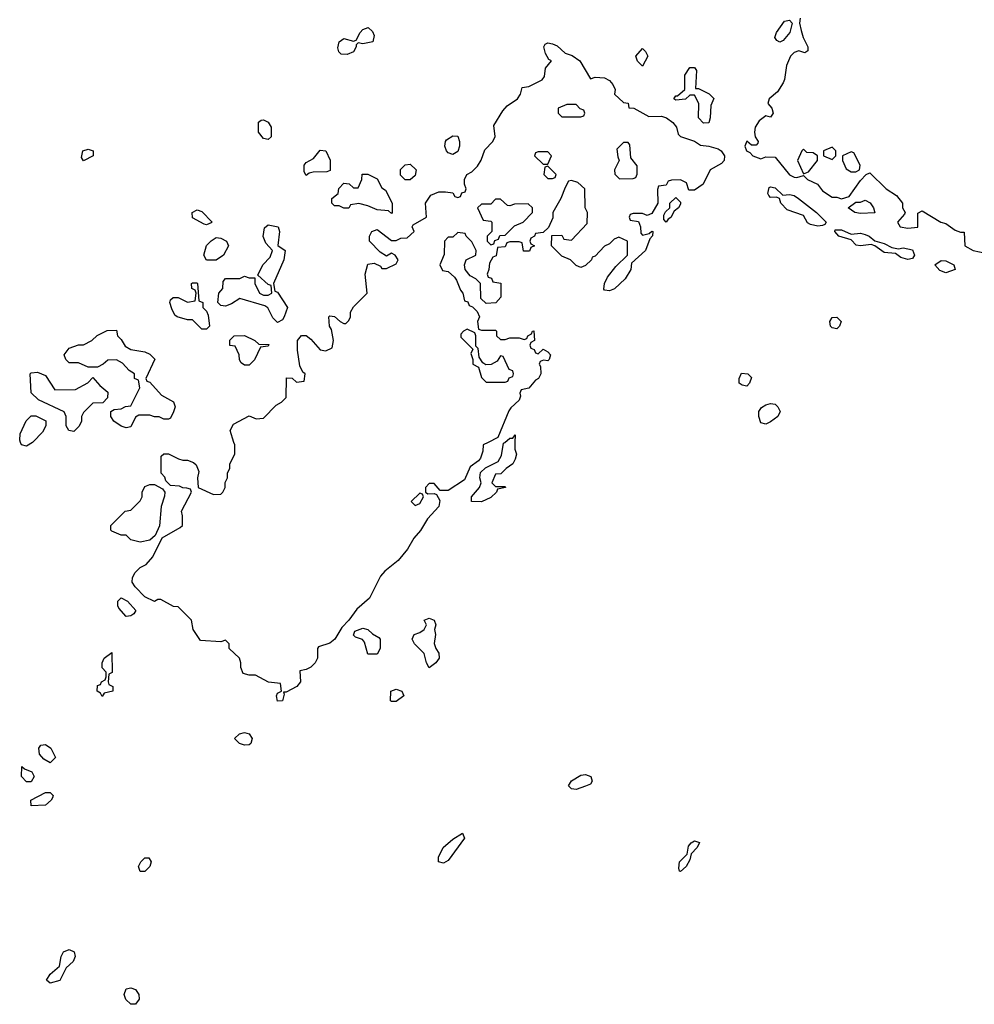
# Model space of a CAD drawing. Header units: inches. Extents: x 2380053 to 2584298, y 380219 to 546618.
# Tile 444 of 656: x 2500881 to 2504910, y 447629 to 451784. Entities that reach past the tile are written whole.
import ezdxf

# ---------------------------------------------------------------- set-up
doc = ezdxf.new("R2010")
doc.units = ezdxf.units.IN
doc.header["$MEASUREMENT"] = 0
doc.layers.add('C5404', color=7, linetype='Continuous')
doc.layers.add('C5405', color=7, linetype='Continuous')

msp = doc.modelspace()

# ---------------------------------------------------------------- linework, layer by layer
at = {"layer": 'C5404', "color": 2, "elevation": 46}
for points in [[(2500934.9, 450000), (2500910, 449984), (2500889.2, 449989.2), (2500885, 450000)], [(2502858.6, 450000), (2502838, 449990), (2502836.7, 449963.3), (2502826.2, 449933.8), (2502817.6, 449922.4), (2502782.8, 449897.2), (2502758, 449842), (2502690, 449797.2), (2502656.4, 449796.4), (2502630, 449826), (2502610, 449826), (2502594, 449810), (2502594, 449790), (2502603.6, 449783.6), (2502630, 449784.7), (2502639.8, 449779.8), (2502654.9, 449754.9), (2502650.3, 449729.7), (2502602.6, 449677.4), (2502572.4, 449627.6), (2502544.8, 449595.2), (2502517.6, 449550), (2502479, 449501), (2502423, 449457), (2502404, 449436), (2502357.3, 449342.7), (2502304.4, 449295.6), (2502270.7, 449249.3), (2502240.7, 449219.3), (2502210.8, 449170), (2502190, 449152.7), (2502142, 449138), (2502138, 449130), (2502138, 449090), (2502128, 449070), (2502110, 449052), (2502090, 449041.2), (2502063.6, 449036.4), (2502066.8, 448990), (2502050.7, 448969.3), (2502006, 448946), (2501994, 448946), (2501998, 448938), (2501990, 448909.2), (2501970, 448908.7), (2501965.2, 448930), (2501970, 448942), (2501986, 448950), (2501982, 448982), (2501932, 448988), (2501877.2, 449017.2), (2501850, 449017.2), (2501824.1, 449024.1), (2501814, 449050), (2501815.3, 449070), (2501809, 449089), (2501766, 449130), (2501766, 449150), (2501750, 449166), (2501730, 449158), (2501644.5, 449164.5), (2501614, 449210), (2501606, 449250), (2501550, 449306), (2501530, 449308), (2501476.4, 449336.4), (2501463.6, 449336.4), (2501450, 449328.7), (2501410, 449348.7), (2501368.7, 449390), (2501355.3, 449410), (2501358, 449430), (2501368.9, 449451.1), (2501390, 449472), (2501414.6, 449485.4), (2501443.1, 449516.9), (2501482, 449598), (2501559, 449641), (2501568, 449650), (2501569, 449690), (2501564, 449710), (2501606, 449790), (2501602, 449802), (2501587.3, 449807.3), (2501570, 449808), (2501555.3, 449815.3), (2501518, 449818), (2501498, 449838), (2501493.6, 449853.6), (2501478, 449870), (2501478, 449942), (2501490, 449952), (2501510, 449951.3), (2501551, 449931), (2501570, 449924.7), (2501590, 449924.7), (2501615.3, 449915.3), (2501625.4, 449905.4), (2501636.9, 449876.9), (2501632, 449850), (2501634, 449810), (2501699.6, 449779.6), (2501730, 449782), (2501738, 449790), (2501748, 449810), (2501748.9, 449831.1), (2501758, 449850), (2501758, 449870), (2501768.4, 449891.6), (2501768.7, 449910), (2501788.7, 449950), (2501788.7, 449990), (2501785.4, 450000)], [(2502971.5, 450000), (2502971.1, 449971.1), (2502978, 449950), (2502972, 449930), (2502962, 449910), (2502934, 449890), (2502912.7, 449867.3), (2502890, 449866), (2502874, 449830), (2502890, 449814), (2502930, 449814), (2502932, 449810), (2502898, 449802), (2502894, 449790), (2502870, 449768), (2502830, 449748.7), (2502788, 449750), (2502788.7, 449770), (2502822, 449810), (2502828.7, 449830), (2502822.7, 449850), (2502826.8, 449873.2), (2502846.6, 449893.4), (2502900.4, 449919.6), (2502914.6, 449945.4), (2502923.7, 449996.3), (2502928.2, 450000)]]:
    msp.add_lwpolyline(points, dxfattribs=at)
for points in [[(2501390, 449579), (2501350, 449588.7), (2501330, 449608), (2501308.9, 449608.9), (2501270, 449626), (2501266, 449630), (2501266, 449650), (2501326, 449710), (2501350, 449714), (2501390, 449754), (2501398, 449770), (2501398, 449790), (2501410, 449814), (2501430, 449822), (2501450, 449822), (2501483.6, 449803.6), (2501494, 449790), (2501492.7, 449772.7), (2501478, 449730), (2501471.6, 449648.4), (2501452.7, 449607.3), (2501430, 449588)], [(2502570, 449786), (2502534, 449750), (2502550, 449734), (2502570, 449742), (2502586, 449770), (2502582, 449782)], [(2501330, 449266), (2501300.2, 449300.2), (2501295.3, 449310), (2501295.3, 449330), (2501310, 449344.7), (2501336, 449330), (2501371, 449290), (2501363.6, 449276.4), (2501350, 449268)], [(2502610, 449048), (2502598, 449070), (2502588.9, 449108.9), (2502548, 449150), (2502538, 449170), (2502546, 449190), (2502570, 449198), (2502588, 449210), (2502598, 449230), (2502588.7, 449250), (2502610, 449258), (2502631.3, 449250), (2502638, 449230), (2502632, 449210), (2502636, 449190), (2502631.1, 449151.1), (2502638, 449130), (2502651, 449110), (2502651.3, 449090), (2502638, 449070)], [(2502350, 449106), (2502336.4, 449156.4), (2502328.4, 449168.4), (2502298, 449178), (2502290, 449186), (2502296.4, 449203.6), (2502330, 449216), (2502350, 449211), (2502370, 449192), (2502396.9, 449176.9), (2502402, 449170), (2502402, 449130), (2502390, 449106)], [(2501230, 448928), (2501222, 448942), (2501208, 448950), (2501210, 448974), (2501222, 448978), (2501226, 448990), (2501242, 448998), (2501246, 449010), (2501246, 449030), (2501228.9, 449048.9), (2501229, 449070), (2501238, 449090), (2501270, 449114), (2501271.3, 449028.7), (2501258, 449022), (2501254, 448990), (2501258, 448978), (2501274, 448970), (2501274, 448950), (2501238, 448942)], [(2502450, 448906), (2502446, 448910), (2502448, 448950), (2502470, 448958), (2502494, 448950), (2502502, 448930), (2502470, 448906)], [(2501830, 448722), (2501809.5, 448729.5), (2501788, 448750), (2501809.4, 448770.6), (2501830, 448775.5), (2501850, 448770.5), (2501863, 448750), (2501857.3, 448730), (2501850, 448723.7)], [(2501010, 448648), (2500983.1, 448663.1), (2500964.7, 448684.7), (2500962, 448710), (2500970, 448722), (2500990, 448724.7), (2501012, 448710), (2501032, 448670)], [(2500910, 448568), (2500888.7, 448590), (2500890, 448632), (2500902, 448622), (2500932, 448610), (2500942, 448590), (2500930, 448568)], [(2503230, 448535.3), (2503210, 448538), (2503198, 448550), (2503210, 448571.3), (2503250, 448596), (2503270, 448598), (2503291.3, 448590), (2503298, 448570), (2503290, 448558), (2503270, 448548.7)], [(2500930, 448466), (2500928, 448490), (2500990, 448522), (2501010, 448522), (2501022, 448510), (2501019.6, 448500.4), (2501014, 448490), (2500990, 448468.7)], [(2502670, 448224), (2502649, 448230), (2502649, 448250), (2502669, 448290), (2502710, 448326), (2502750.9, 448350.9), (2502758, 448330), (2502690, 448235.3)], [(2503670, 448188.7), (2503666, 448190), (2503663.1, 448203.1), (2503666, 448230), (2503698, 448262), (2503704.1, 448295.9), (2503715.3, 448310), (2503730, 448318.8), (2503750, 448312), (2503741, 448290), (2503716, 448264), (2503710, 448238), (2503694.8, 448210)], [(2501389.4, 448189.4), (2501382.7, 448210), (2501392.7, 448230), (2501410, 448247.3), (2501426.4, 448246.4), (2501436.3, 448230), (2501430.3, 448209.7), (2501410, 448189.4)], [(2501010, 447717.2), (2500994, 447730), (2501010, 447756), (2501049, 447790), (2501056, 447830), (2501066, 447850), (2501090, 447860.5), (2501111, 447850), (2501115.5, 447830), (2501107.3, 447810), (2501076.8, 447783.2), (2501050, 447729.3)], [(2501350, 447628.7), (2501329.1, 447649.1), (2501322, 447670), (2501330, 447694), (2501350, 447698), (2501370, 447691.3), (2501384.7, 447670), (2501386, 447650), (2501370, 447628.7)]]:
    msp.add_lwpolyline(points, close=True, dxfattribs=at)
at = {"layer": 'C5405', "color": 2, "elevation": 46}
for points in [[(2504175.3, 451790), (2504173.2, 451770), (2504179, 451739), (2504188.4, 451708.4), (2504208, 451670), (2504207.3, 451652.7), (2504195.3, 451644.7), (2504170, 451652), (2504150, 451646), (2504134, 451630), (2504117.2, 451590), (2504109, 451531), (2504103.1, 451516.9), (2504080.2, 451479.8), (2504044, 451450), (2504039, 451430), (2504055.3, 451410), (2504062, 451390), (2504050, 451372), (2504030, 451378), (2504002.5, 451357.5), (2503985.2, 451330), (2503982, 451310), (2503986, 451290), (2503998, 451270), (2503996.4, 451263.6), (2503990, 451254), (2503970, 451254), (2503950, 451272), (2503942, 451250), (2503949.2, 451230), (2503963.2, 451223.2), (2503975.3, 451210), (2504010, 451197.2), (2504030, 451205.2), (2504070, 451204), (2504130, 451129.2), (2504150, 451119), (2504162, 451118), (2504190, 451126), (2504206, 451110), (2504249.3, 451089.3), (2504270, 451062), (2504310, 451035.3), (2504330, 451035.3), (2504350, 451028), (2504382, 451038), (2504430, 451106), (2504454, 451130), (2504470, 451138), (2504538, 451070), (2504582, 451042), (2504608, 451010), (2504608, 450990), (2504618, 450970), (2504616.4, 450963.6), (2504586, 450930), (2504598, 450910), (2504630, 450904), (2504672, 450908), (2504672.7, 450967.3), (2504690, 450978), (2504769.2, 450929.2), (2504790, 450924), (2504830, 450895.3), (2504852.7, 450887.3), (2504867.3, 450887.3), (2504870, 450829), (2504906, 450810), (2504959, 450799)], [(2501785.4, 450000), (2501769, 450050), (2501783.1, 450076.9), (2501850, 450112), (2501879.6, 450099.6), (2501910, 450102), (2501963.1, 450156.9), (2501986, 450170), (2502006, 450190), (2502007.3, 450272.7), (2502031.6, 450271.6), (2502050, 450254), (2502082, 450258), (2502086, 450290), (2502076.4, 450296.4), (2502063.1, 450323.1), (2502053.2, 450390), (2502054, 450430), (2502070, 450451.3), (2502090, 450451.3), (2502110, 450436), (2502150, 450391), (2502173.6, 450386.4), (2502200.4, 450399.6), (2502205.2, 450430), (2502197.2, 450477.2), (2502188.7, 450490), (2502186, 450530), (2502190, 450534), (2502210, 450532), (2502234, 450510), (2502250, 450502), (2502258, 450502), (2502270, 450514), (2502278, 450530), (2502278, 450550), (2502290, 450572), (2502348, 450630), (2502339, 450710), (2502350, 450752), (2502376.9, 450756.9), (2502403.6, 450743.6), (2502410, 450734), (2502430, 450734), (2502470, 450754), (2502478, 450770), (2502466, 450790), (2502450, 450798), (2502430, 450786), (2502403.1, 450803.1), (2502358, 450850), (2502358, 450870), (2502368, 450890), (2502390, 450898), (2502450, 450852), (2502470, 450852), (2502490, 450862), (2502516.4, 450863.6), (2502546, 450890), (2502538, 450910), (2502542, 450918), (2502598, 450950), (2502594, 451010), (2502617.2, 451042.8), (2502650, 451058), (2502678, 451058), (2502710, 451054), (2502718, 451038), (2502730, 451034), (2502742, 451038), (2502747.3, 451052.7), (2502762, 451058), (2502766, 451070), (2502758, 451090), (2502758, 451110), (2502768.9, 451131.1), (2502790, 451142), (2502813.6, 451166.4), (2502828.9, 451191.1), (2502844.7, 451235.3), (2502878, 451270), (2502888.4, 451291.6), (2502883.1, 451336.9), (2502920.2, 451399.8), (2502939.3, 451420.7), (2502982, 451450), (2502995.3, 451470), (2503002, 451498), (2503030, 451502), (2503086, 451530), (2503096.4, 451543.6), (2503100.4, 451579.6), (2503126, 451610), (2503115.3, 451615.3), (2503100.9, 451640.9), (2503093.2, 451670), (2503099, 451681), (2503110, 451686.8), (2503130, 451682), (2503150, 451673.4), (2503183.4, 451643.4), (2503213.1, 451633.1), (2503244.9, 451610), (2503290, 451534), (2503310, 451541), (2503350, 451538.4), (2503370, 451527.3), (2503384.9, 451510), (2503394, 451490), (2503392, 451470), (2503430, 451434), (2503450, 451432), (2503452.7, 451412.7), (2503474, 451410), (2503536, 451376), (2503590, 451377.1), (2503610.8, 451370), (2503637.3, 451350), (2503654, 451330), (2503661, 451301), (2503671, 451291), (2503730, 451271), (2503754.8, 451254.8), (2503790, 451250.5), (2503830, 451238.4), (2503842, 451230), (2503855.5, 451210), (2503854, 451190), (2503843.4, 451176.6), (2503796, 451150), (2503766, 451090), (2503730, 451064), (2503705.2, 451065.2), (2503695.3, 451095.3), (2503670, 451108), (2503632.7, 451107.3), (2503618, 451102), (2503610, 451086), (2503578, 451082), (2503572.7, 451067.3), (2503574, 451010), (2503550, 450966), (2503530, 450958), (2503510, 450966), (2503470, 450966), (2503458, 450962), (2503454, 450950), (2503458, 450938), (2503492.7, 450932.7), (2503502, 450910), (2503503.6, 450883.6), (2503510, 450874), (2503538, 450882), (2503550, 450892), (2503554, 450890), (2503552, 450872), (2503541, 450859), (2503522.8, 450810), (2503464, 450756), (2503460.5, 450730), (2503436.4, 450690), (2503391.8, 450648.2), (2503370, 450639.3), (2503350, 450642), (2503346.3, 450646.3), (2503349, 450671), (2503362.7, 450697.3), (2503398, 450742), (2503446, 450790), (2503446, 450850), (2503410, 450866), (2503390, 450858), (2503370, 450838), (2503350, 450828), (2503310, 450786), (2503298, 450782), (2503294, 450770), (2503270, 450746), (2503250, 450738), (2503230, 450746), (2503206, 450770), (2503170, 450786), (2503126, 450830), (2503127.3, 450872.7), (2503170, 450874), (2503178, 450858), (2503210, 450854), (2503276.4, 450923.6), (2503278, 450970), (2503268, 450990), (2503266, 451070), (2503236.4, 451096.4), (2503210, 451106), (2503198, 451102), (2503183.6, 451076.4), (2503164.7, 451030), (2503132, 450970), (2503131.6, 450948.4), (2503112.7, 450907.3), (2503090, 450886), (2503058, 450882), (2503054, 450870), (2503038, 450862), (2503034, 450850), (2503038, 450838), (2503054, 450830), (2503038, 450822), (2503032.7, 450807.3), (2503007.3, 450807.3), (2503002, 450842), (2502990, 450846), (2502950, 450846), (2502938, 450842), (2502930, 450826), (2502898, 450822), (2502892.7, 450787.3), (2502878, 450782), (2502863.6, 450756.4), (2502862, 450730), (2502854, 450710), (2502858, 450698), (2502872.7, 450692.7), (2502878, 450678), (2502912, 450672), (2502912.7, 450612.7), (2502891.6, 450588.4), (2502850, 450586), (2502827.3, 450607.3), (2502826, 450670), (2502806, 450690), (2502783.1, 450703.1), (2502762, 450730), (2502758, 450750), (2502766, 450770), (2502806, 450790), (2502808, 450810), (2502790, 450846), (2502766, 450870), (2502762, 450882), (2502730, 450886), (2502710, 450866), (2502690, 450866), (2502674, 450850), (2502672.7, 450792.7), (2502654, 450750), (2502665.4, 450725.4), (2502690, 450722), (2502716.9, 450696.9), (2502725.4, 450685.4), (2502742, 450642), (2502752, 450630), (2502758, 450598), (2502772.7, 450592.7), (2502778, 450578), (2502792.7, 450572.7), (2502812.7, 450552.7), (2502822, 450530), (2502814, 450510), (2502818, 450478), (2502830, 450474), (2502890, 450474), (2502894, 450470), (2502894, 450450), (2502910, 450434), (2502930, 450434), (2502950, 450442), (2502990, 450442), (2503010, 450434), (2503022, 450438), (2503026, 450450), (2503042, 450458), (2503046, 450470), (2503051.6, 450471.6), (2503054, 450430), (2503038, 450422), (2503034, 450410), (2503038, 450398), (2503052.7, 450392.7), (2503058, 450378), (2503070, 450374), (2503090, 450394), (2503110, 450382), (2503122, 450370), (2503116, 450350), (2503110, 450344), (2503092.7, 450347.3), (2503078, 450342), (2503074, 450330), (2503079.8, 450319.8), (2503080.7, 450290), (2503070.3, 450269.7), (2503058, 450262), (2503030, 450229.2), (2502998, 450222), (2502991.6, 450208.4), (2502995.3, 450195.3), (2502990, 450178), (2502954, 450146), (2502946.4, 450133.6), (2502899.9, 450020.1), (2502858.6, 450000)], [(2500885, 450000), (2500881.2, 450010), (2500883.2, 450036.8), (2500908.9, 450091.1), (2500930, 450112), (2500950, 450112), (2500991.3, 450091.3), (2500992, 450070), (2500976.9, 450043.1), (2500938, 450002), (2500934.9, 450000)], [(2502928.2, 450000), (2502950, 450018), (2502962, 450018), (2502972, 450032), (2502971.5, 450000)]]:
    msp.add_lwpolyline(points, dxfattribs=at)
for points in [[(2504090, 451689), (2504076.4, 451696.4), (2504068.9, 451708.9), (2504075.3, 451730), (2504110, 451778), (2504130, 451782), (2504142, 451770), (2504132, 451730), (2504103.6, 451696.4)], [(2502330, 451682), (2502310, 451686), (2502302, 451678), (2502302, 451670), (2502290, 451648.7), (2502263.6, 451636.4), (2502238, 451638), (2502228.7, 451648.7), (2502224.7, 451664.7), (2502229, 451690), (2502250, 451704.7), (2502290, 451694), (2502302, 451698), (2502318, 451730), (2502330, 451742), (2502351.6, 451751.6), (2502370, 451734), (2502376.9, 451716.9), (2502371.3, 451690)], [(2503510, 451588), (2503488.4, 451608.4), (2503482, 451630), (2503510, 451662), (2503522, 451650), (2503532, 451630)], [(2503734, 451494), (2503746, 451494), (2503791.6, 451471.6), (2503811.6, 451451.6), (2503798, 451422), (2503796, 451370), (2503790, 451349.4), (2503767.9, 451347.9), (2503746.6, 451370), (2503748, 451430), (2503730, 451466), (2503710, 451466), (2503691.1, 451448.9), (2503650, 451444), (2503642, 451450), (2503650, 451462), (2503658, 451462), (2503688, 451490), (2503689, 451550), (2503710, 451582), (2503730, 451582), (2503738, 451570)], [(2503230, 451426), (2503190, 451426), (2503154, 451410), (2503154, 451390), (2503170, 451374), (2503250, 451374), (2503262, 451378), (2503266, 451390), (2503262, 451402), (2503247.3, 451407.3)], [(2501930, 451278), (2501910, 451282), (2501889.2, 451310), (2501888.9, 451351.1), (2501900.4, 451359.6), (2501910, 451362), (2501930, 451352), (2501942, 451330), (2501942, 451290)], [(2502710, 451215.3), (2502690, 451222), (2502682, 451230), (2502675.3, 451250), (2502678, 451270), (2502683.1, 451276.9), (2502710, 451294), (2502730, 451292), (2502738, 451270), (2502738, 451250), (2502730, 451228)], [(2501150, 451188), (2501142, 451202), (2501148, 451230), (2501170, 451238), (2501190.8, 451230.8), (2501192, 451210)], [(2502090, 451126), (2502082, 451142), (2502082, 451170), (2502090, 451182), (2502122, 451198), (2502150, 451234), (2502174, 451230), (2502191.1, 451191.1), (2502192, 451148), (2502178, 451142), (2502119.6, 451140.4), (2502103.6, 451136.4)], [(2503450, 451266), (2503430, 451266), (2503402, 451238), (2503405.4, 451205.4), (2503412, 451190), (2503392, 451150), (2503392.7, 451132.7), (2503412.7, 451112.7), (2503470, 451114), (2503482, 451118), (2503487.3, 451132.7), (2503487.3, 451167.3), (2503460.4, 451200.4), (2503456.4, 451256.4)], [(2504190, 451238), (2504182, 451230), (2504164.7, 451190), (2504190, 451134), (2504210, 451142), (2504248, 451190), (2504248, 451210), (2504230, 451222), (2504204, 451224)], [(2504310, 451246), (2504274, 451230), (2504274, 451210), (2504310, 451194), (2504326, 451210), (2504326, 451230)], [(2503110, 451226), (2503070, 451226), (2503058, 451222), (2503054, 451210), (2503090, 451174), (2503110, 451174), (2503126, 451210)], [(2504390, 451226), (2504354, 451210), (2504354, 451190), (2504370, 451154), (2504390, 451142), (2504410, 451142), (2504426, 451150), (2504428, 451170), (2504402, 451222)], [(2502530, 451108), (2502508.4, 451108.4), (2502488.4, 451128.4), (2502488.4, 451151.6), (2502508.4, 451171.6), (2502530, 451174), (2502554, 451150), (2502550, 451126)], [(2503110, 451166), (2503098, 451162), (2503094, 451130), (2503110, 451114), (2503130, 451114), (2503142, 451118), (2503146, 451130)], [(2502450, 450966), (2502438, 450978), (2502390, 450982), (2502350, 450999), (2502312, 451008), (2502278, 451002), (2502270, 450988), (2502248.9, 450988.9), (2502230, 450998), (2502210, 450998), (2502198, 451010), (2502198, 451030), (2502226, 451050), (2502228.4, 451071.6), (2502250, 451094), (2502271.6, 451091.6), (2502290, 451074), (2502310, 451074), (2502326, 451110), (2502327.3, 451132.7), (2502350, 451132), (2502390, 451112), (2502410, 451074), (2502424.7, 451064.7), (2502454, 451010), (2502454, 450970)], [(2504102.8, 451042.8), (2504130, 451046.4), (2504150, 451042), (2504168, 451030), (2504244, 450970), (2504284.7, 450930), (2504279.8, 450920.2), (2504270, 450915.3), (2504250, 450913.2), (2504219.3, 450919.3), (2504206.6, 450926.6), (2504190, 450957.2), (2504121.2, 450981.2), (2504093.2, 451010), (2504088.7, 451028.7), (2504075.3, 451035.3), (2504050, 451034), (2504042.5, 451042.5), (2504039.3, 451050), (2504044.5, 451075.5), (2504050, 451078.8), (2504070, 451074)], [(2502910, 451026), (2502890, 451026), (2502870, 451006), (2502830, 451006), (2502814, 450990), (2502838, 450938), (2502870, 450934), (2502874, 450930), (2502874, 450890), (2502854, 450870), (2502854, 450850), (2502870, 450834), (2502882, 450838), (2502887.3, 450852.7), (2502902, 450858), (2502907.3, 450872.7), (2502930, 450874), (2502970, 450914), (2503006, 450930), (2503046, 450970), (2503046, 450990), (2503027.3, 451007.3), (2502970, 451006), (2502950, 450998), (2502940.4, 451000.4)], [(2503610, 450929), (2503600.4, 450940.4), (2503600.4, 450959.6), (2503607.3, 450972.7), (2503626, 450990), (2503626, 451010), (2503650, 451034), (2503670, 451014), (2503670, 451006), (2503662, 450990), (2503643.6, 450976.4), (2503630, 450948.7), (2503618, 450942)], [(2504430, 450966.6), (2504406, 450970), (2504378, 450990), (2504410, 451014), (2504430, 451014), (2504450, 451022), (2504470.9, 451010.9), (2504484.7, 450990), (2504490, 450968.7)], [(2501670, 450918), (2501660.4, 450920.4), (2501610, 450948), (2501609.1, 450970.9), (2501630, 450982), (2501650, 450974), (2501694, 450930), (2501690, 450926)], [(2501970, 450506), (2501950, 450526), (2501928.4, 450568.4), (2501916.4, 450576.4), (2501810, 450608), (2501775.3, 450584.7), (2501750, 450575.3), (2501730, 450578), (2501718, 450590), (2501722, 450630), (2501738, 450650), (2501740.4, 450679.6), (2501750, 450692), (2501810, 450692), (2501830, 450702), (2501850, 450694), (2501874, 450694), (2501874, 450670), (2501894, 450630), (2501910, 450622), (2501930, 450622), (2501946, 450630), (2501942, 450662), (2501930, 450666), (2501886, 450706), (2501908, 450750), (2501938, 450782), (2501948, 450810), (2501920.2, 450840.2), (2501909, 450869), (2501914, 450906), (2501930, 450918), (2501972, 450910), (2501978, 450890), (2501971.3, 450831.3), (2502002, 450810), (2501996, 450770), (2501952, 450670), (2501958, 450638), (2501970, 450634), (2502011.3, 450570), (2501998, 450530), (2501990, 450518)], [(2504390, 450878.8), (2504430, 450882.4), (2504450, 450877.6), (2504466.8, 450870), (2504490, 450850.7), (2504530, 450839.1), (2504562.8, 450822.8), (2504590, 450817.3), (2504610, 450821.6), (2504650, 450812.7), (2504658.4, 450790), (2504650, 450776), (2504630, 450772.3), (2504601, 450781), (2504577.2, 450797.2), (2504530, 450801.2), (2504490, 450829.3), (2504474.6, 450834.6), (2504430, 450829.3), (2504412.1, 450832.1), (2504390, 450855.3), (2504338, 450870), (2504322, 450890), (2504323.1, 450896.9), (2504350, 450897.3)], [(2501710, 450768.7), (2501669, 450769), (2501658, 450790), (2501669.1, 450830.9), (2501688.9, 450851.1), (2501710, 450864.7), (2501730, 450862), (2501754, 450850), (2501762, 450830), (2501742, 450790)], [(2504790, 450715.6), (2504765.3, 450725.3), (2504744, 450750), (2504770, 450767.7), (2504790, 450766.4), (2504824, 450750), (2504830, 450729.5)], [(2501650, 450478), (2501610, 450518), (2501590, 450518), (2501546, 450530), (2501536.4, 450536.4), (2501523.1, 450563.1), (2501515.3, 450590), (2501518, 450602), (2501528.4, 450611.6), (2501550, 450611.3), (2501590, 450592), (2501622, 450598), (2501626, 450630), (2501622, 450642), (2501608, 450650), (2501606, 450670), (2501610, 450674), (2501630, 450674), (2501632, 450670), (2501638, 450598), (2501654, 450590), (2501654, 450570), (2501670, 450554), (2501676.9, 450536.9), (2501682, 450490), (2501670, 450478)], [(2504330, 450479.6), (2504310, 450482.9), (2504302.9, 450490), (2504300.7, 450510), (2504310, 450526.8), (2504330, 450528), (2504348, 450510), (2504341.6, 450490)], [(2501490, 450098), (2501470, 450108), (2501450, 450108), (2501430, 450115.3), (2501384.7, 450115.3), (2501370, 450106), (2501350, 450066), (2501330, 450062), (2501310, 450068.7), (2501278, 450090), (2501266, 450110), (2501266, 450130), (2501280.4, 450139.6), (2501310, 450142), (2501328.4, 450151.6), (2501350, 450154), (2501388, 450230), (2501382, 450262), (2501366, 450270), (2501366, 450290), (2501343.1, 450303.1), (2501314.6, 450334.6), (2501290, 450348), (2501252.7, 450347.3), (2501234, 450330), (2501210, 450318), (2501170, 450318), (2501130, 450335.3), (2501090, 450335.3), (2501075.3, 450350), (2501069.2, 450370), (2501090, 450398), (2501130, 450411.3), (2501150, 450412), (2501186, 450430), (2501208.4, 450451.6), (2501250, 450472), (2501290, 450474), (2501294, 450450), (2501310, 450434), (2501326, 450406), (2501350, 450392), (2501410, 450382), (2501430, 450372), (2501451.1, 450351.1), (2501414, 450270), (2501418, 450258), (2501430, 450254), (2501479.6, 450199.6), (2501530.7, 450170.7), (2501538, 450150), (2501531.1, 450128.9), (2501518, 450102), (2501510, 450098)], [(2501830, 450326), (2501816.4, 450336.4), (2501808.9, 450348.9), (2501808, 450370), (2501790, 450406), (2501768.4, 450408.4), (2501768.4, 450431.6), (2501786, 450450), (2501830, 450451.3), (2501874, 450430), (2501890, 450414), (2501932.7, 450412.7), (2501930, 450406), (2501898, 450402), (2501871.6, 450348.4), (2501850, 450326)], [(2502770, 450478), (2502754, 450470), (2502743.6, 450456.4), (2502743.6, 450443.6), (2502794, 450394), (2502784.7, 450375.3), (2502794, 450350), (2502794, 450330), (2502818, 450318), (2502830, 450274), (2502850, 450254), (2502930, 450254), (2502942, 450258), (2502947.3, 450272.7), (2502962, 450278), (2502966, 450290), (2502962, 450302), (2502947.3, 450307.3), (2502922, 450362), (2502910, 450366), (2502896.9, 450343.1), (2502871.6, 450328.4), (2502848, 450328), (2502836.4, 450336.4), (2502820.4, 450360.4), (2502816.4, 450396.4), (2502806, 450406), (2502806, 450450), (2502802, 450462)], [(2501030, 450222), (2501116.4, 450223.6), (2501168.4, 450251.6), (2501190, 450274), (2501219.6, 450239.6), (2501252.7, 450212.7), (2501251.6, 450188.4), (2501232.7, 450167.3), (2501190, 450166), (2501150, 450126), (2501142, 450110), (2501142, 450090), (2501131.6, 450068.4), (2501110, 450046), (2501088, 450050), (2501078, 450070), (2501078, 450110), (2501068.4, 450128.4), (2500960.2, 450180.2), (2500929.1, 450209.1), (2500926, 450290), (2500930, 450294), (2500956.9, 450296.9), (2500990, 450282)], [(2503950, 450238), (2503930, 450242), (2503918, 450250), (2503918, 450270), (2503928.4, 450291.6), (2503954, 450290), (2503970, 450274), (2503962, 450250)], [(2504030, 450077.2), (2504010, 450082), (2504001.2, 450110), (2504001.2, 450130), (2504012.5, 450147.5), (2504030, 450158.8), (2504050, 450164), (2504070, 450161), (2504081, 450150), (2504090.7, 450130), (2504081, 450110), (2504050, 450086.6)]]:
    msp.add_lwpolyline(points, close=True, dxfattribs=at)

doc.saveas('drawing.dxf')
